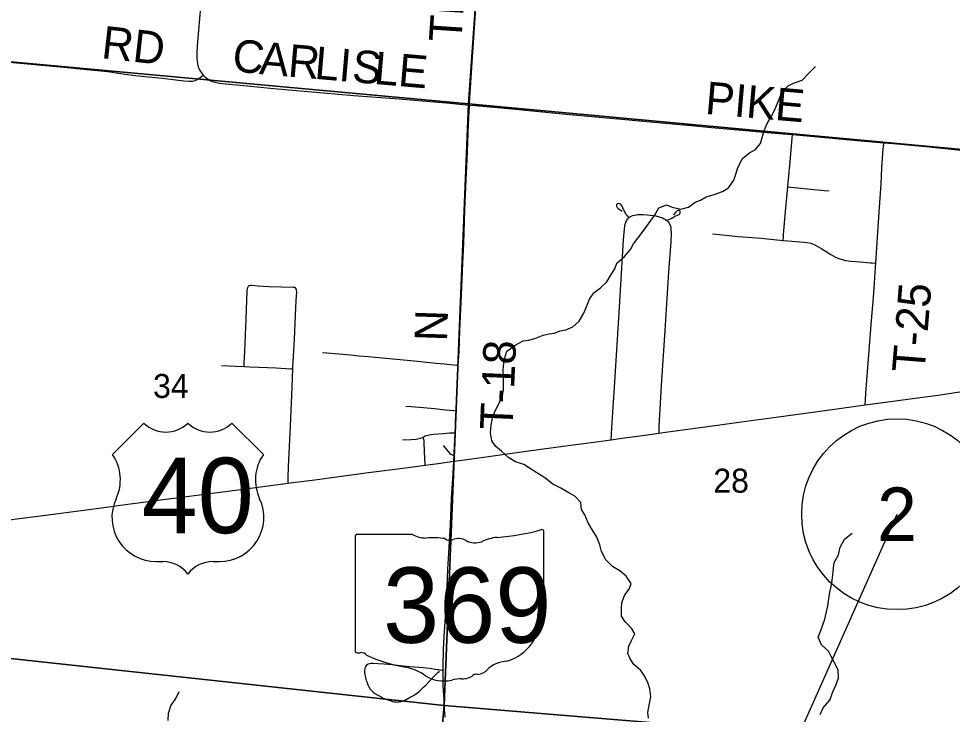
# Model space of a CAD drawing. Extents: x 0 to 1134, y 0 to 440.
# Drawn here: x 378.89 to 427.82, y 216.08 to 252.54 of the extents above; entities that cross this region are included whole.
import ezdxf

# ---------------------------------------------------------------- set-up
doc = ezdxf.new("R2010")
doc.units = 0
for name, color, linetype in [('GM_X_County_Road', 7, 'Continuous'), ('GM_X_County_Road_Text', 7, 'Continuous'), ('GM_X_Minor_River', 7, 'Continuous'), ('GM_X_Section', 7, 'Continuous'), ('GM_X_Section_Text', 7, 'Continuous'), ('GM_X_State_Location', 7, 'Continuous'), ('GM_X_State_Route', 7, 'Continuous'), ('GM_X_State_Shield', 7, 'Continuous'), ('GM_X_Township_Road', 7, 'Continuous'), ('GM_X_Township_Road_Text', 7, 'Continuous'), ('GM_X_US_Location', 7, 'Continuous'), ('GM_X_US_Route', 7, 'Continuous'), ('GM_X_US_Shield', 7, 'Continuous'), ('SH_Data', 7, 'Continuous'), ('SH_Masking', 7, 'Continuous'), ('SH_Text', 7, 'Continuous')]:
    doc.layers.add(name, color=color, linetype=linetype)

msp = doc.modelspace()

# ---------------------------------------------------------------- linework, layer by layer
at = {"layer": 'GM_X_County_Road'}
for points in [[(388.54, 254.662), (388.432, 253.348), (388.25, 251.119), (388.228, 250.748), (388.223, 250.621), (388.229, 250.471), (388.245, 250.287), (388.277, 250.107), (388.302, 250.019), (388.333, 249.934), (388.37, 249.851), (388.414, 249.772), (388.464, 249.696), (388.52, 249.623), (388.566, 249.571)], [(388.566, 249.571), (388.58, 249.555), (388.645, 249.491), (388.714, 249.432), (388.788, 249.378), (388.866, 249.331), (388.946, 249.288), (389.03, 249.252), (389.116, 249.222), (389.258, 249.188), (389.416, 249.16), (389.721, 249.122), (390.687, 249.033), (392.258, 248.88), (393.65, 248.754), (394.857, 248.648), (396.435, 248.512), (398.836, 248.338), (399.82, 248.257), (401.307, 248.124), (402.518, 248.011)], [(402.518, 248.011), (402.805, 247.986), (404.919, 247.795), (407.573, 247.54), (410.482, 247.271), (412.178, 247.116), (414.132, 246.935), (415.203, 246.838), (416.788, 246.691), (418.12, 246.577), (418.951, 246.508), (419.452, 246.464)], [(419.452, 246.464), (422.09, 246.229), (423.219, 246.127), (424.229, 246.037)], [(424.229, 246.037), (424.721, 245.993), (426.434, 245.831), (428.115, 245.669), (429.843, 245.489), (430.941, 245.373), (432.101, 245.245), (432.338, 245.218)]]:
    msp.add_lwpolyline(points, dxfattribs=at)
at = {"layer": 'GM_X_Minor_River'}
for points in [[(404.919, 229.308), (404.569, 229.529), (404.197, 229.864), (403.87, 230.13), (403.691, 230.417), (403.616, 230.828), (403.644, 231.25), (403.729, 231.602), (403.847, 231.942), (404.046, 232.35), (404.209, 232.679), (404.294, 233.065), (404.302, 233.749), (404.284, 234.137), (404.311, 234.479), (404.361, 234.763), (404.468, 235.115), (404.95, 235.451), (405.329, 235.652), (405.614, 235.694), (405.934, 235.781), (406.37, 235.947), (406.69, 236.023), (406.975, 236.054), (407.261, 236.176), (407.558, 236.229), (407.936, 236.396), (408.27, 236.677), (408.503, 237.096), (408.633, 237.402), (408.798, 237.833), (409.03, 238.172), (409.375, 238.43), (409.721, 238.745), (409.895, 239.04), (410.128, 239.424), (410.246, 239.731), (410.637, 240.068), (410.95, 240.441), (411.113, 240.735), (411.333, 241.029), (411.623, 241.402), (411.89, 241.786), (412.203, 242.227), (412.447, 242.623), (412.848, 242.778), (413.143, 242.66), (413.597, 242.552), (413.997, 242.661), (414.342, 242.92), (414.629, 243.03), (414.927, 243.198), (415.339, 243.318), (415.774, 243.473), (416.084, 243.674), (416.374, 244.07), (416.493, 244.444), (416.587, 244.74), (416.821, 245.204), (417.201, 245.531), (417.488, 245.664), (417.766, 246.003), (417.861, 246.309), (417.957, 246.685), (418.121, 247.047), (418.307, 247.353), (418.459, 247.659), (418.623, 248.022), (418.752, 248.328), (418.893, 248.669), (419.217, 249.019), (419.503, 249.152), (419.95, 249.318), (420.285, 249.667), (420.654, 250.039)], [(411.897, 215.882), (411.867, 216.167), (411.928, 216.553), (412.025, 216.997), (411.962, 217.408), (411.886, 217.693), (411.685, 218.094), (411.495, 218.382), (411.135, 218.694), (410.933, 218.981), (410.811, 219.267), (410.873, 219.654), (411.013, 219.948), (411.177, 220.3), (411.01, 220.598), (410.672, 220.932), (410.482, 221.231), (410.476, 221.618), (410.502, 221.937), (410.655, 222.334), (410.887, 222.639), (410.982, 222.934), (410.725, 223.325), (410.398, 223.602), (410.013, 223.823), (409.653, 224.18), (409.442, 224.616), (409.343, 224.959), (409.189, 225.371), (408.966, 225.727), (408.731, 226.117), (408.554, 226.53), (408.387, 226.817), (408.357, 227.182), (408.031, 227.516), (407.725, 227.679), (407.295, 227.924), (406.876, 228.134), (406.458, 228.469), (406.052, 228.736), (405.656, 228.98), (405.362, 229.166), (404.919, 229.308)], [(420.902, 216.071), (421.043, 216.411), (421.401, 216.829), (421.555, 217.26), (421.73, 217.634), (421.86, 217.974), (421.843, 218.407), (421.642, 218.785), (421.475, 219.106), (421.331, 219.393), (420.959, 219.728), (420.793, 220.117), (420.922, 220.48), (421.04, 220.775), (421.146, 221.07), (421.207, 221.377), (421.303, 221.763), (421.353, 222.127), (421.392, 222.48), (421.464, 222.775), (421.525, 223.105), (421.562, 223.389), (421.601, 223.742), (421.627, 224.038), (421.86, 224.434), (421.945, 224.843), (422.167, 225.262), (422.57, 225.577)], [(386.723, 215.761), (386.74, 216.137), (386.87, 216.523), (387.125, 216.907), (387.301, 217.27)]]:
    msp.add_lwpolyline(points, dxfattribs=at)
at = {"layer": 'GM_X_Section'}
for points in [[(376.424, 280.529), (404.58, 277.901), (402.471, 248.078), (373.702, 250.716)], [(404.58, 277.901), (434.906, 275.318), (432.306, 245.32), (402.471, 248.078)], [(373.702, 250.716), (402.471, 248.078), (401.186, 216.549), (370.553, 219.864)], [(402.471, 248.078), (432.306, 245.32), (429.777, 214.186), (401.186, 216.549)], [(370.553, 219.864), (401.186, 216.549), (398.424, 186.464), (367.659, 189.293)], [(401.186, 216.549), (429.777, 214.186), (427.217, 183.893), (398.424, 186.464)]]:
    msp.add_lwpolyline(points, close=True, dxfattribs=at)
at = {"layer": 'GM_X_State_Route'}
msp.add_lwpolyline([(401.245, 215.925), (401.212, 216.352), (401.181, 216.841), (401.151, 217.322), (401.144, 217.582), (401.144, 218.134), (401.143, 218.376), (401.138, 218.625), (401.144, 218.898), (401.148, 219.128), (401.162, 219.495), (401.177, 219.799), (401.196, 220.156), (401.237, 220.931), (401.285, 221.772), (401.344, 222.74), (401.388, 223.694), (401.437, 224.529), (401.487, 225.449), (401.515, 226.006), (401.577, 227.404), (401.639, 228.427), (401.681, 229.021), (401.698, 229.346)], dxfattribs=at)
at = {"layer": 'GM_X_State_Shield'}
for p, q in [((406.417, 222.518), (406.417, 225.659)), ((396.53, 225.407), (396.53, 219.403)), ((399.523, 225.51), (396.627, 225.51)), ((406.416, 222.519), (406.417, 222.518))]:
    msp.add_line(p, q, dxfattribs=at)
for centre, major_axis, start_param, end_param in [((402.895, 233.695), (10.486, 0), 4.814394, 5.042369), ((406.308, 225.672), (0.11, 0), 6.141152, 7.989035), ((396.643, 225.42), (0.115, 0), 1.712693, 3.28349), ((400.212, 226.207), (1.111, 0), 4.042523, 4.731795), ((400.581, 222.14), (3.989, 0), 1.404758, 1.657858), ((401.486, 225.451), (0.321, 0), 3.836095, 5.185415), ((401.957, 224.757), (0.666, 0), 0.950623, 2.079405), ((402.817, 225.709), (0.802, 0), 4.081561, 5.145723), ((404.233, 223.677), (2.11, 0), 1.699011, 2.107814), ((406.392, 222.288), (0.17, 0), 1.883978, 3.671073), ((405.308, 221.891), (1.023, 0), 5.934695, 6.695948), ((406.3, 222.506), (0.118, 0), 5.05454, 6.418171), ((406.812, 221.204), (0.744, 0), 2.387724, 3.262537), ((403.483, 220.805), (2.623, 0), 5.101752, 6.440018), ((396.644, 219.39), (0.116, 0), 3.00124, 4.508301), ((396.662, 220.004), (0.882, 0), 4.665946, 4.897461), ((396.842, 219.057), (0.318, 0), 0.519207, 1.627899), ((400.857, 224.451), (7.572, 0), 4.195997, 4.488961), ((404.588, 217.718), (1.436, 0), 1.647645, 2.488434), ((398.599, 216.706), (2.369, 0), 0.823519, 1.323587), ((402.768, 218.821), (0.847, 0), 4.937069, 5.64225), ((401.162, 219.027), (1.503, 0), 4.026481, 4.996735), ((402.03, 216.951), (1.235, 0), 1.495662, 1.94098), ((402.14, 218.578), (0.801, 0), 4.691044, 5.507374), ((402.865, 217.996), (0.226, 0), 1.147584, 2.315152)]:
    msp.add_ellipse(centre, major_axis=major_axis, ratio=0.8, start_param=start_param, end_param=end_param, dxfattribs=at)
at = {"layer": 'GM_X_Township_Road'}
for points in [[(402.518, 248.011), (402.523, 248.118), (402.659, 250.258), (402.867, 253.329)], [(378.192, 250.269), (381.252, 249.994), (382.456, 249.875), (383.568, 249.763), (384.122, 249.691), (384.859, 249.585), (385.506, 249.515), (386.432, 249.417), (387.544, 249.282), (387.82, 249.261), (387.911, 249.261), (388.001, 249.266), (388.088, 249.28), (388.171, 249.307), (388.25, 249.348), (388.324, 249.4), (388.566, 249.571)], [(401.93, 234.374), (401.966, 235.074), (402.011, 236.191), (402.082, 237.681), (402.132, 238.893), (402.17, 239.731), (402.211, 240.757), (402.279, 242.527), (402.35, 244.111), (402.393, 245.136), (402.472, 247), (402.518, 248.011)], [(419.191, 243.718), (419.192, 243.739), (419.321, 245.044), (419.433, 246.257), (419.452, 246.464)], [(423.815, 239.722), (423.907, 241.087), (423.992, 242.389), (424.083, 243.877), (424.131, 244.715), (424.201, 245.738), (424.21, 245.831), (424.229, 246.037)], [(418.954, 240.921), (418.967, 241.125), (418.974, 241.218), (419.081, 242.432), (419.191, 243.718)], [(419.191, 243.718), (419.35, 243.703), (421.097, 243.539), (421.357, 243.512)], [(410.865, 242.109), (410.772, 242.228), (410.717, 242.298), (410.67, 242.375), (410.593, 242.539), (410.518, 242.704), (410.466, 242.779), (410.43, 242.809), (410.401, 242.828), (410.362, 242.839), (410.325, 242.846), (410.274, 242.832), (410.24, 242.812), (410.222, 242.774), (410.222, 242.717), (410.236, 242.683), (410.253, 242.655), (410.278, 242.619), (410.308, 242.587), (410.457, 242.483), (410.524, 242.436)], [(410.865, 242.109), (410.911, 242.148), (410.988, 242.192), (411.071, 242.224), (411.159, 242.246), (411.249, 242.261), (411.34, 242.27), (411.432, 242.273), (411.612, 242.275), (411.82, 242.255)], [(411.82, 242.255), (412.004, 242.236), (412.279, 242.197), (412.457, 242.154), (412.63, 242.093), (412.712, 242.055), (412.789, 242.009), (412.86, 241.955)], [(412.86, 241.955), (413.004, 242.028), (413.08, 242.068), (413.167, 242.114), (413.329, 242.199), (413.417, 242.24), (413.459, 242.259), (413.499, 242.28), (413.522, 242.296), (413.541, 242.313), (413.554, 242.337), (413.563, 242.362), (413.564, 242.384), (413.565, 242.406), (413.554, 242.444), (413.523, 242.48), (413.502, 242.491), (413.479, 242.497), (413.428, 242.491), (413.392, 242.473), (413.328, 242.403), (413.214, 242.254)], [(409.947, 230.469), (409.957, 230.705), (409.96, 230.798), (410.024, 231.916), (410.091, 232.941), (410.336, 236.85), (410.487, 239.18), (410.589, 240.947), (410.632, 241.504), (410.659, 241.686), (410.682, 241.774), (410.71, 241.861), (410.746, 241.945), (410.789, 242.023), (410.843, 242.091), (410.865, 242.109)], [(412.86, 241.955), (412.923, 241.892), (412.974, 241.82), (413.012, 241.745), (413.042, 241.666), (413.063, 241.579), (413.073, 241.488), (413.078, 241.305), (413.059, 240.841), (412.953, 239.263), (412.83, 237.312), (412.754, 236.198), (412.586, 233.597), (412.438, 231.186), (412.436, 230.933), (412.435, 230.817)], [(415.246, 241.262), (415.617, 241.219), (416.596, 241.13), (417.803, 241.026), (418.954, 240.921)], [(418.954, 240.921), (419.196, 240.899), (420.032, 240.829), (420.217, 240.804), (420.399, 240.766), (420.488, 240.739), (420.575, 240.706), (420.742, 240.624), (420.983, 240.481), (421.454, 240.18), (421.699, 240.046), (421.869, 239.97), (422.046, 239.91), (422.228, 239.869), (422.505, 239.833), (422.969, 239.793), (423.527, 239.75), (423.62, 239.741), (423.815, 239.722)], [(423.249, 232.291), (423.262, 232.54), (423.281, 232.913), (423.375, 234.027), (423.584, 236.722), (423.689, 237.929), (423.75, 238.67), (423.801, 239.506), (423.815, 239.722)], [(390.706, 234.305), (390.713, 234.458), (390.742, 235.111), (390.816, 236.787), (390.869, 238.278), (390.878, 238.373), (390.892, 238.452), (390.932, 238.527)], [(390.932, 238.527), (390.969, 238.548), (391.009, 238.562), (391.056, 238.57), (391.116, 238.571), (391.263, 238.557), (391.438, 238.541), (391.995, 238.508), (393.291, 238.467), (393.336, 238.458), (393.383, 238.441)], [(393.263, 234.185), (393.266, 234.248), (393.337, 235.733), (393.416, 237.405), (393.457, 238.054), (393.465, 238.153), (393.465, 238.227), (393.455, 238.291), (393.445, 238.336), (393.429, 238.382), (393.383, 238.441)], [(394.812, 235.042), (395.258, 235.007), (396.287, 234.912), (396.742, 234.867), (397.204, 234.829), (399.621, 234.609), (400.774, 234.49), (401.192, 234.446), (401.835, 234.383), (401.93, 234.374)], [(389.518, 234.369), (390.257, 234.321), (390.706, 234.305)], [(390.706, 234.305), (390.998, 234.295), (392.389, 234.233), (393.129, 234.192), (393.263, 234.185)], [(393.007, 228.19), (393.015, 228.488), (393.029, 229.046), (393.128, 231.183), (393.222, 233.226), (393.263, 234.185)], [(401.818, 231.992), (401.858, 232.746), (401.908, 233.957), (401.93, 234.374)], [(399.182, 232.229), (399.46, 232.214), (400.105, 232.157), (400.687, 232.101), (401.258, 232.046), (401.691, 232.004), (401.818, 231.992)], [(401.713, 229.658), (401.719, 229.776), (401.754, 230.446), (401.768, 230.836), (401.777, 231.045), (401.79, 231.443), (401.818, 231.992)], [(399.003, 230.459), (399.453, 230.484), (399.72, 230.507), (399.807, 230.521), (399.882, 230.538), (399.987, 230.569), (400.054, 230.595), (400.086, 230.61)], [(400.086, 230.61), (400.14, 230.64), (400.19, 230.669), (400.247, 230.694), (400.325, 230.718), (400.405, 230.733), (400.619, 230.758), (401.162, 230.804), (401.472, 230.829), (401.601, 230.835), (401.691, 230.839), (401.741, 230.837), (401.768, 230.836)], [(400.199, 229.142), (400.195, 229.212), (400.183, 229.468), (400.143, 230.295), (400.133, 230.423), (400.125, 230.477), (400.101, 230.558), (400.086, 230.61)], [(401.713, 229.658), (401.678, 229.662), (401.617, 229.669), (401.559, 229.69), (401.52, 229.719), (401.478, 229.764), (401.15, 230.167)], [(401.698, 229.346), (401.7, 229.399), (401.713, 229.658)], [(401.143, 218.376), (401.072, 218.381), (400.983, 218.389), (400.904, 218.402), (400.823, 218.417), (400.724, 218.435), (400.413, 218.483), (400.076, 218.516), (399.382, 218.565), (399.041, 218.602), (398.459, 218.665), (398.03, 218.707), (397.725, 218.728), (397.465, 218.739), (397.341, 218.74), (397.25, 218.726), (397.178, 218.696), (397.116, 218.651), (397.075, 218.597), (397.038, 218.497), (397.015, 218.361), (397.02, 218.264), (397.038, 218.149), (397.067, 218.014), (397.109, 217.854), (397.148, 217.739), (397.189, 217.631), (397.246, 217.512), (397.317, 217.398), (397.389, 217.304), (397.466, 217.234), (397.561, 217.175), (397.718, 217.089), (397.866, 217.007), (397.965, 216.95), (398.076, 216.899), (398.183, 216.859), (398.282, 216.819), (398.39, 216.784), (398.483, 216.757), (398.577, 216.737), (398.665, 216.727), (398.753, 216.724), (398.833, 216.732), (398.925, 216.746), (398.997, 216.769), (399.073, 216.798), (399.202, 216.859), (399.413, 216.97), (399.58, 217.073), (399.733, 217.174), (399.874, 217.283), (400.002, 217.396), (400.126, 217.512), (400.233, 217.613), (400.404, 217.796), (400.571, 217.988), (400.715, 218.132), (400.786, 218.198), (400.864, 218.268), (400.92, 218.33), (400.943, 218.361)]]:
    msp.add_lwpolyline(points, dxfattribs=at)
at = {"layer": 'GM_X_US_Route'}
for points in [[(423.249, 232.291), (424.58, 232.474), (425.992, 232.665), (427.079, 232.813), (428.093, 232.956), (429.478, 233.148), (429.865, 233.202)], [(401.698, 229.346), (402.253, 229.423), (403.638, 229.61), (405.485, 229.863), (407.424, 230.128), (408.624, 230.288), (409.947, 230.469), (410.378, 230.529), (411.583, 230.697), (412.435, 230.817), (412.793, 230.867), (414.348, 231.072), (415.64, 231.25), (416.748, 231.404), (418.318, 231.615), (419.98, 231.838), (421.642, 232.064), (423.002, 232.257), (423.249, 232.291)], [(371.196, 225.338), (373.544, 225.636), (375.577, 225.901), (376.87, 226.075), (378.256, 226.257), (380.566, 226.557), (383.223, 226.903), (384.609, 227.086), (387.138, 227.421), (388.767, 227.629), (390.245, 227.826), (393.007, 228.19), (393.109, 228.204), (394.402, 228.376), (397.082, 228.728), (399.299, 229.022), (400.199, 229.142), (400.869, 229.232), (401.698, 229.346)]]:
    msp.add_lwpolyline(points, dxfattribs=at)
at = {"layer": 'GM_X_US_Shield'}
for p, q in [((385.449, 231.34), (383.801, 229.692)), ((391.712, 229.692), (390.064, 231.34)), ((386.109, 224.089), (386.438, 224.089)), ((389.075, 224.089), (389.405, 224.089))]:
    msp.add_line(p, q, dxfattribs=at)
for centre, radius, start, end in [((386.603, 232.517), 1.648, 225.573, 314.427), ((388.91, 232.517), 1.648, 225.573, 314.427), ((381.912, 228.369), 2.307, 334.5471, 35.0009), ((393.602, 228.369), 2.307, 144.9991, 205.4529), ((386.083, 226.396), 2.307, 154.8319, 270.6383), ((389.43, 226.396), 2.307, 269.3617, 25.1681), ((386.438, 222.441), 1.648, 36.8699, 90), ((389.075, 222.441), 1.648, 90, 143.1301)]:
    msp.add_arc(centre, radius, start, end, dxfattribs=at)
at = {"layer": 'SH_Data'}
msp.add_line((416.256, 207.101), (424.925, 226.566), dxfattribs=at)
at = {"layer": 'SH_Masking'}
msp.add_circle((424.925, 226.566), 5, dxfattribs=at)
at = {"layer": 'SH_Text'}
msp.add_circle((424.925, 226.566), 5, dxfattribs=at)

# ---------------------------------------------------------------- texts
at = {"layer": 'GM_X_County_Road_Text'}
for s, height, rotation, p in [('C', 1.705, 353.7585, (390.031, 249.798)), ('A', 1.705, 355.026, (391.464, 249.641)), ('R', 1.705, 355.0838, (392.96, 249.511)), ('L', 1.705, 355.0826, (394.355, 249.391)), ('I', 1.705, 355.0868, (395.625, 249.282)), ('S', 1.705, 355.0863, (396.323, 249.222)), ('L', 1.705, 355.0826, (397.468, 249.123)), ('E', 1.705, 355.0853, (398.739, 249.014)), ('PIKE', 1.7045, 355.0831, (414.828, 247.551))]:
    msp.add_text(s, height=height, rotation=rotation, dxfattribs=at).set_placement(p)
at = {"layer": 'GM_X_Section_Text'}
for s, p in [('34', (385.932, 232.661)), ('28', (415.294, 227.698))]:
    msp.add_text(s, height=1.2557, rotation=0, dxfattribs=at).set_placement(p)
at = {"layer": 'GM_X_State_Location'}
for s in ['s', 'r']:
    msp.add_text(s, height=0.00568, dxfattribs=at).set_placement((401.362, 222.006))
msp.add_text('369', height=0.00568, rotation=0, dxfattribs=at).set_placement((399.357, 221.593))
at = {"layer": 'GM_X_State_Shield'}
msp.add_text('369', height=3.9551, dxfattribs=at).set_placement((397.984, 219.827))
at = {"layer": 'GM_X_Township_Road_Text'}
for s, height, rotation, p in [('TECUMSEH', 1.7045, 86.211, (402.086, 251.273)), ('RD', 1.7045, 353.6073, (383.181, 250.475)), ('T-25', 1.7045, 85.4133, (426.356, 233.947)), ('N', 1.705, 88.0882, (401.336, 235.606)), ('T-18', 1.7045, 87.5347, (404.763, 230.97))]:
    msp.add_text(s, height=height, rotation=rotation, dxfattribs=at).set_placement(p)
at = {"layer": 'GM_X_US_Location'}
for s, p in [('0', (387.754, 227.519)), ('/', (387.755, 227.519))]:
    msp.add_text(s, height=0.00568, dxfattribs=at).set_placement(p)
msp.add_text('40', height=0.00568, rotation=0, dxfattribs=at).set_placement((386.582, 226.343))
at = {"layer": 'GM_X_US_Shield'}
msp.add_text('40', height=3.9551, dxfattribs=at).set_placement((385.33, 225.572))
at = {"layer": 'SH_Text'}
msp.add_text('2', height=2.8, dxfattribs=at).set_placement((423.88, 225.166))

doc.saveas('drawing.dxf')
